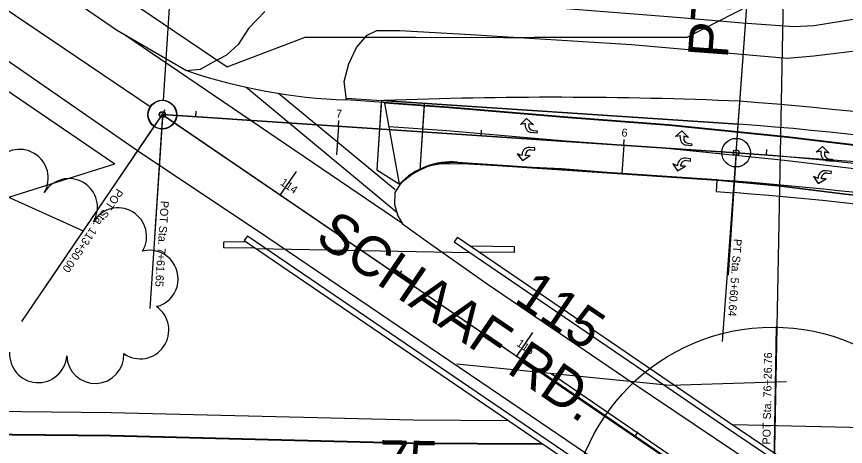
# Model space of a CAD drawing. Extents: x -25029 to 2274964, y -81170 to 687028.
# Drawn here: x -9592.2 to -9302.4, y -65989.8 to -65839.7 of the extents above; entities that cross this region are included whole.
import ezdxf

# ---------------------------------------------------------------- set-up
doc = ezdxf.new("R2010")
doc.units = 0
for name, color, linetype in [('81911BEA - RW_X_Fee_RW', 7, 'Continuous'), ('AP_X_Lights', 7, 'Continuous'), ('BD_X_Canopy', 7, 'Continuous'), ('BR_X_Rail_Object', 7, 'Continuous'), ('GE_X_CL_100', 7, 'Continuous'), ('GE_X_CL_20', 7, 'Continuous'), ('GK_Visualization', 7, 'Continuous'), ('MT_P_Edge_Line', 7, 'Continuous'), ('PM_P_Cells', 7, 'Continuous'), ('PM_P_Crosswalk', 7, 'Continuous'), ('PM_P_Stop_Line', 7, 'Continuous'), ('PV_X_EOP', 7, 'Continuous'), ('TREES', 7, 'Continuous')]:
    doc.layers.add(name, color=color, linetype=linetype)

msp = doc.modelspace()

# ---------------------------------------------------------------- linework, layer by layer
at = {"layer": '81911BEA - RW_X_Fee_RW'}
for p, q in [((-9686.96, -65803.51), (-9557.87, -65891.11)), ((-9322.91, -65829.13), (-9357.81, -65847.08)), ((-9518.59, -65857.34), (-9491.28, -65846.9)), ((-9491.28, -65846.9), (-9452.67, -65846.95)), ((-9357.81, -65847.08), (-9411.19, -65847.01))]:
    msp.add_line(p, q, dxfattribs=at)
for points in [[(-9662.2, -65759.89), (-9646.44, -65770.58), (-9584.05, -65812.92), (-9536.89, -65844.92), (-9518.59, -65857.34)], [(-9452.67, -65846.95), (-9421.92, -65846.99), (-9411.19, -65847.01)], [(-9653.27, -65921.16), (-9633.59, -65914.96), (-9557.87, -65891.11)]]:
    msp.add_lwpolyline(points, dxfattribs=at)
at = {"layer": 'AP_X_Lights'}
for p, q in [((-9339.91, -65877.29), (-9464.63, -65869.03)), ((-9449.66, -65870.02), (-9451.2, -65893.34)), ((-9341.23, -65897.25), (-9347.32, -65896.84))]:
    msp.add_line(p, q, dxfattribs=at)
for radius in [1155.94, 1135.94]:
    msp.add_arc((-9425.07, -67030.09), radius, 75.60806, 85.77111, dxfattribs=at)
at = {"layer": 'BD_X_Canopy'}
for p, q in [((-9318.64, -65557.91), (-9327.75, -66019.23)), ((-9340.57, -65887.27), (-9336.07, -65826.51)), ((-9476.8, -65868.23), (-9339.91, -65877.29)), ((-9541.32, -65873.98), (-9590.49, -65946.28)), ((-9541.14, -65873.99), (-9543.97, -65916.81)), ((-9541.14, -65873.99), (-9340.57, -65887.27)), ((-9340.57, -65887.27), (-9343.4, -65930.09)), ((-9340.57, -65887.27), (-9238.94, -65894.78)), ((-9341.3, -65897.24), (-9429.65, -65891.53))]:
    msp.add_line(p, q, dxfattribs=at)
msp.add_circle((-9327.75, -66019.23), 71.03, dxfattribs=at)
for radius in [1155.94, 1135.94]:
    msp.add_arc((-9425.07, -67030.09), radius, 75.60806, 85.77111, dxfattribs=at)
at = {"layer": 'BR_X_Rail_Object'}
for p, q in [((-9519.76, -65920.54), (-9519.73, -65918.54)), ((-9511.74, -65918.58), (-9519.73, -65918.45)), ((-9511.49, -65916.33), (-9512.61, -65917.98)), ((-9438.06, -65916.77), (-9439.18, -65918.42)), ((-9508.72, -65920.63), (-9519.76, -65920.45)), ((-9508.52, -65920.77), (-9433.82, -65922.08)), ((-9418.03, -65920.17), (-9433.44, -65919.92)), ((-9418.06, -65922.17), (-9418.03, -65920.17)), ((-9418.06, -65922.17), (-9430.43, -65921.97))]:
    msp.add_line(p, q, dxfattribs=at)
for points in [[(-9512.61, -65917.98), (-9327.15, -66044.08), (-9234.24, -66106.94)], [(-9511.49, -65916.33), (-9326.03, -66042.43), (-9233.12, -66105.29)], [(-9439.18, -65918.42), (-9344.59, -65982.84), (-9233.73, -66057.66), (-9164.06, -66105.29)], [(-9438.06, -65916.77), (-9343.47, -65981.19), (-9232.61, -66056.01), (-9162.94, -66103.64)]]:
    msp.add_lwpolyline(points, dxfattribs=at)
at = {"layer": 'GE_X_CL_100'}
for p, q in [((-9540.81, -65869), (-9526.18, -65648.13)), ((-9340.2, -65882.28), (-9324.96, -65676.16)), ((-9794.81, -65812.96), (-9568.93, -65914.57)), ((-9340.57, -65887.27), (-9541.14, -65873.99)), ((-9541.14, -65873.99), (-9327.75, -66019.23)), ((-9544.13, -65878.11), (-9568.93, -65914.57)), ((-9479.63, -65878.06), (-9480.29, -65888.04)), ((-9379.84, -65884.67), (-9380.51, -65894.65)), ((-9499.97, -65902.1), (-9494.35, -65893.83)), ((-9417.28, -65958.33), (-9411.66, -65950.06))]:
    msp.add_line(p, q, dxfattribs=at)
msp.add_lwpolyline([(-9807.69, -65717.7), (-9721.41, -65760.47), (-9712.13, -65765.01), (-9702.78, -65769.77), (-9693.51, -65774.7), (-9684.34, -65779.79), (-9675.25, -65785.02), (-9662.57, -65792.65), (-9650.04, -65800.45), (-9637.61, -65808.44), (-9625.31, -65816.62), (-9613.13, -65824.99), (-9601.3, -65833.38), (-9545.45, -65871.16)], dxfattribs=at)
for centre in [(-9541.32, -65873.98), (-9541.14, -65873.99), (-9340.57, -65887.27)]:
    msp.add_circle(centre, 5, dxfattribs=at)
msp.add_arc((-9425.07, -67030.09), 1145.94, 75.60806, 85.77111, dxfattribs=at)
at = {"layer": 'GE_X_CL_20'}
for p, q in [((-9541.88, -65874.8), (-9581.95, -65933.72)), ((-9541.2, -65874.99), (-9545.62, -65941.72)), ((-9541.32, -65873.98), (-9540.19, -65872.32)), ((-9541.32, -65873.98), (-9327.75, -66019.23)), ((-9541.32, -65873.98), (-9327.75, -66019.23)), ((-9340.57, -65887.27), (-9541.14, -65873.99)), ((-9529.52, -65874.76), (-9529.38, -65872.76)), ((-9479.63, -65878.06), (-9479.49, -65876.07)), ((-9429.74, -65881.36), (-9429.6, -65879.37)), ((-9379.84, -65884.67), (-9379.71, -65882.67)), ((-9329.96, -65888.1), (-9329.8, -65886.11)), ((-9340.64, -65888.27), (-9345.44, -65953.25)), ((-9499.97, -65902.1), (-9498.85, -65900.44)), ((-9458.63, -65930.21), (-9457.5, -65928.56)), ((-9327.73, -66018.23), (-9326.41, -65947.89)), ((-9327.73, -66018.23), (-9326.41, -65947.89)), ((-9417.28, -65958.33), (-9416.16, -65956.68)), ((-9375.94, -65986.45), (-9374.82, -65984.8))]:
    msp.add_line(p, q, dxfattribs=at)
for centre in [(-9541.32, -65873.98), (-9541.14, -65873.99), (-9340.57, -65887.27)]:
    msp.add_circle(centre, 1, dxfattribs=at)
msp.add_arc((-9425.07, -67030.09), 1145.94, 75.60806, 85.77111, dxfattribs=at)
at = {"layer": 'GK_Visualization'}
for p, q in [((-9541.38, -65874.04), (-9541.25, -65873.91)), ((-9541.38, -65873.91), (-9541.25, -65874.04)), ((-9541.2, -65874.06), (-9541.07, -65873.92)), ((-9541.2, -65873.92), (-9541.07, -65874.06)), ((-9340.57, -65887.27), (-9541.14, -65873.99)), ((-9340.49, -65887.27), (-9340.64, -65887.27)), ((-9340.63, -65887.34), (-9340.5, -65887.2)), ((-9340.63, -65887.2), (-9340.5, -65887.34)), ((-9340.57, -65887.19), (-9340.57, -65887.35))]:
    msp.add_line(p, q, dxfattribs=at)
msp.add_arc((-9425.07, -67030.09), 1145.94, 75.60806, 85.77111, dxfattribs=at)
msp.add_arc((-9425.07, -67030.09), 1145.94, 75.60806, 85.77111, dxfattribs=at)
at = {"layer": 'MT_P_Edge_Line'}
for p, q in [((-9438.04, -65890.59), (-9347.31, -65896.59)), ((-9348.39, -65896.62), (-9325.74, -65898.72)), ((-9325.73, -65898.72), (-9302.41, -65901.66)), ((-9302.42, -65901.66), (-9280.74, -65903.73))]:
    msp.add_line(p, q, dxfattribs=at)
for points in [[(-8930.11, -65963.87), (-8965.18, -65955.71), (-9003.64, -65946.46), (-9044.16, -65936.81), (-9088.94, -65926.35), (-9118.46, -65918.47), (-9144.38, -65912.62), (-9168.86, -65906.94), (-9192.25, -65901.72), (-9218.25, -65896.42), (-9241.32, -65892.24), (-9264.22, -65889.24), (-9294.48, -65885.33), (-9322.74, -65881.97), (-9364.11, -65877.75), (-9399.43, -65875.15), (-9441.16, -65871.61), (-9463.42, -65870.03)], [(-9265.83, -65897.2), (-9295.47, -65893.37), (-9323.63, -65890.02), (-9364.81, -65885.82), (-9400.07, -65883.22), (-9441.79, -65879.69), (-9461.91, -65878.25)], [(-9748.37, -65984.14), (-9674.12, -65984.98), (-9559.29, -65986.2), (-9453.62, -65988.81), (-9408.41, -65989.09)]]:
    msp.add_lwpolyline(points, dxfattribs=at)
msp.add_arc((-9440.12, -65915.8), 25.3, 85.2737, 135.8131, dxfattribs=at)
at = {"layer": 'PM_P_Cells'}
for p, q in [((-9415.99, -65877.43), (-9413.9, -65875.34)), ((-9414.28, -65877.06), (-9415.99, -65877.43)), ((-9415.99, -65877.43), (-9415.99, -65877.43)), ((-9414.32, -65877.56), (-9414.28, -65877.06)), ((-9413.9, -65875.34), (-9411.43, -65877.54)), ((-9413.08, -65877.16), (-9413.13, -65877.68)), ((-9411.43, -65877.54), (-9413.08, -65877.16)), ((-9410.01, -65877.91), (-9410.01, -65877.91)), ((-9410.21, -65880.4), (-9412.07, -65880.25)), ((-9411.55, -65879.54), (-9410.15, -65879.65)), ((-9410.15, -65879.65), (-9410.21, -65880.4)), ((-9361.76, -65881.64), (-9359.56, -65879.67)), ((-9359.56, -65879.67), (-9357.21, -65882)), ((-9360.03, -65881.37), (-9361.76, -65881.64)), ((-9361.76, -65881.64), (-9361.76, -65881.64)), ((-9360.09, -65881.86), (-9360.03, -65881.37)), ((-9358.84, -65881.53), (-9358.91, -65882.05)), ((-9357.21, -65882), (-9358.84, -65881.53)), ((-9355.81, -65882.44), (-9355.81, -65882.44)), ((-9410.94, -65885.59), (-9412.8, -65885.47)), ((-9412.39, -65886.25), (-9410.99, -65886.34)), ((-9410.99, -65886.34), (-9410.94, -65885.59)), ((-9356.14, -65884.92), (-9357.99, -65884.67)), ((-9357.43, -65883.99), (-9356.04, -65884.17)), ((-9356.04, -65884.17), (-9356.14, -65884.92)), ((-9312.55, -65887.06), (-9310.35, -65885.08)), ((-9310.35, -65885.08), (-9308, -65887.42)), ((-9417.09, -65887.69), (-9417.09, -65887.69)), ((-9415.45, -65888.3), (-9417.09, -65887.69)), ((-9417.09, -65887.69), (-9415.33, -65890.06)), ((-9415.42, -65887.8), (-9415.45, -65888.3)), ((-9415.33, -65890.06), (-9412.56, -65888.24)), ((-9414.25, -65888.38), (-9414.22, -65887.85)), ((-9412.56, -65888.24), (-9414.25, -65888.38)), ((-9411.11, -65888.09), (-9411.11, -65888.09)), ((-9356.47, -65889.45), (-9358.32, -65889.22)), ((-9356.57, -65890.19), (-9356.47, -65889.45)), ((-9310.82, -65886.78), (-9312.55, -65887.06)), ((-9312.55, -65887.06), (-9312.55, -65887.06)), ((-9310.89, -65887.28), (-9310.82, -65886.78)), ((-9309.63, -65886.94), (-9309.7, -65887.47)), ((-9308, -65887.42), (-9309.63, -65886.94)), ((-9308.22, -65889.4), (-9306.84, -65889.59)), ((-9306.84, -65889.59), (-9306.94, -65890.33)), ((-9306.61, -65887.85), (-9306.61, -65887.85)), ((-9362.74, -65891.19), (-9362.74, -65891.19)), ((-9361.13, -65891.89), (-9362.74, -65891.19)), ((-9362.74, -65891.19), (-9361.11, -65893.66)), ((-9361.07, -65891.39), (-9361.13, -65891.89)), ((-9361.11, -65893.66), (-9358.24, -65892)), ((-9359.94, -65892.04), (-9359.88, -65891.51)), ((-9358.24, -65892), (-9359.94, -65892.04)), ((-9357.95, -65890.02), (-9356.57, -65890.19)), ((-9356.78, -65891.93), (-9356.78, -65891.93)), ((-9306.94, -65890.33), (-9308.78, -65890.09)), ((-9307.27, -65893.8), (-9309.12, -65893.57)), ((-9308.75, -65894.37), (-9307.36, -65894.55)), ((-9307.36, -65894.55), (-9307.27, -65893.8)), ((-9313.53, -65895.54), (-9313.53, -65895.54)), ((-9311.93, -65896.24), (-9313.53, -65895.54)), ((-9313.53, -65895.54), (-9311.91, -65898.01)), ((-9311.87, -65895.75), (-9311.93, -65896.24)), ((-9311.91, -65898.01), (-9309.04, -65896.35)), ((-9310.74, -65896.39), (-9310.67, -65895.87)), ((-9309.04, -65896.35), (-9310.74, -65896.39)), ((-9307.58, -65896.28), (-9307.58, -65896.28))]:
    msp.add_line(p, q, dxfattribs=at)
for centre, radius, start, end in [((-9411.87, -65877.8), 2.46, 174.5294, 265.4379), ((-9411.41, -65877.82), 1.72, 175.4379, 265.4379), ((-9357.66, -65882.23), 2.46, 171.4505, 262.359), ((-9357.2, -65882.28), 1.72, 172.359, 262.359), ((-9412.96, -65887.93), 2.46, 86.2132, 177.1217), ((-9412.5, -65887.97), 1.72, 86.2132, 176.2132), ((-9358.62, -65891.66), 2.46, 82.8938, 173.8023), ((-9308.46, -65887.65), 2.46, 171.4505, 262.359), ((-9308, -65887.7), 1.72, 172.359, 262.359), ((-9358.17, -65891.73), 1.72, 82.8938, 172.8938), ((-9309.42, -65896.01), 2.46, 82.8938, 173.8023), ((-9308.96, -65896.08), 1.72, 82.8938, 172.8938)]:
    msp.add_arc(centre, radius, start, end, dxfattribs=at)
at = {"layer": 'PM_P_Crosswalk'}
for p, q in [((-9459.21, -65908.11), (-9512.04, -65864.39)), ((-9459.85, -65900.24), (-9500.54, -65866.57))]:
    msp.add_line(p, q, dxfattribs=at)
at = {"layer": 'PM_P_Stop_Line'}
for p, q in [((-9458.26, -65898.17), (-9463.42, -65870.03)), ((-9438.21, -65961.06), (-9363.72, -65968.51)), ((-9408.25, -65964.06), (-9270.83, -66057.92)), ((-9405.29, -65964.35), (-9269.18, -66057.31)), ((-9363.72, -65968.51), (-9322.92, -65967.23))]:
    msp.add_line(p, q, dxfattribs=at)
at = {"layer": 'PV_X_EOP'}
for p, q in [((-9554.15, -65846.24), (-9457.5, -65911.74)), ((-9464.63, -65869.03), (-9465.29, -65879.01)), ((-9464.67, -65869.69), (-9466.23, -65893.21)), ((-9449.71, -65870.76), (-9451.2, -65893.34)), ((-9465.29, -65879.01), (-9466.23, -65893.21)), ((-9448.85, -65892.12), (-9453.75, -65894.81)), ((-9444.47, -65891.28), (-9448.85, -65892.12)), ((-9436.12, -65891.18), (-9444.47, -65891.28)), ((-9438.05, -65890.84), (-9347.32, -65896.84)), ((-9421.92, -65891.93), (-9436.12, -65891.18)), ((-9401.65, -65892.92), (-9421.92, -65891.93)), ((-9466.23, -65893.21), (-9458.08, -65898.34)), ((-9466.23, -65893.21), (-9458.08, -65898.34)), ((-9453.75, -65894.81), (-9457.78, -65897.87)), ((-9375.69, -65894.98), (-9401.65, -65892.92)), ((-9348.41, -65896.86), (-9375.69, -65894.98)), ((-9457.78, -65897.87), (-9459.87, -65901.19)), ((-9325.76, -65898.96), (-9348.41, -65896.86)), ((-9347.32, -65896.84), (-9347.59, -65900.83)), ((-9347.59, -65900.83), (-9341.49, -65901.24)), ((-9302.44, -65901.9), (-9325.76, -65898.96)), ((-9459.87, -65901.19), (-9459.99, -65905.4)), ((-9280.76, -65903.97), (-9302.44, -65901.9)), ((-9459.99, -65905.4), (-9458.86, -65909.3)), ((-9458.86, -65909.3), (-9457.29, -65912.11)), ((-9457.29, -65912.11), (-9448.09, -65918.65)), ((-9448.09, -65918.65), (-9427.65, -65933.11)), ((-9427.65, -65933.11), (-9376.94, -65967.49)), ((-9376.94, -65967.49), (-9317.33, -66007.44)), ((-9131.26, -65987.03), (-9341.78, -65982.33))]:
    msp.add_line(p, q, dxfattribs=at)
for points in [[(-9748.36, -65763.74), (-9722.73, -65775.77), (-9701.85, -65786.66), (-9687.1, -65794.74), (-9673.74, -65803.06), (-9655.44, -65814.63), (-9630.58, -65831.35), (-9595.84, -65854.71), (-9549.88, -65886.47), (-9504.29, -65916.9), (-9408.81, -65981.49), (-9279.48, -66069.33)], [(-9505.42, -65837.97), (-9511.04, -65843.96), (-9514.72, -65849.51), (-9518.76, -65853.26), (-9523.39, -65855.61), (-9527.95, -65858.18), (-9532.79, -65858.73), (-9557.24, -65844.43), (-9586.61, -65824.19)], [(-9295.29, -65840.12), (-9313.32, -65842.99), (-9320.37, -65843.27), (-9338.35, -65842), (-9361.42, -65840.02), (-9400.05, -65836.99)], [(-9294.44, -65885.08), (-9322.71, -65881.72), (-9364.08, -65877.5), (-9399.41, -65874.9), (-9441.14, -65871.36), (-9476.83, -65868.82), (-9477.61, -65862.45), (-9475.98, -65856.21), (-9473.33, -65850.49), (-9469.55, -65846.25), (-9466.19, -65844.55), (-9458.18, -65844.57), (-9433.45, -65846.04), (-9377.15, -65849.44), (-9322.68, -65854.25), (-9313.41, -65853.48), (-9290.35, -65850.69)], [(-9748.27, -65975.9), (-9674.03, -65976.74), (-9559.14, -65977.96), (-9453.49, -65980.57), (-9420.27, -65980.77)], [(-9748.36, -65983.89), (-9674.11, -65984.73), (-9559.28, -65985.95), (-9453.61, -65988.56), (-9408.4, -65988.84)]]:
    msp.add_lwpolyline(points, dxfattribs=at)
for centre, radius, start, end in [((-9470.54, -65676.73), 192.2, 251.2177, 268.124), ((-9404.28, -67395.73), 1527.8, 87.56005, 92.23095), ((-9425.07, -67030.09), 1163.94, 75.60806, 85.77111), ((-9440.12, -65915.8), 25.05, 85.2737, 135.8131), ((-9425.07, -67030.09), 1131.94, 75.60806, 85.77111)]:
    msp.add_arc(centre, radius, start, end, dxfattribs=at)
at = {"layer": 'TREES'}
for centre, start, end in [((-9591.11, -65896.13), 329.3109, 149.3109), ((-9573.91, -65906.34), 329.3109, 149.3109), ((-9556.71, -65916.55), 329.3109, 149.3109), ((-9545.68, -65931.35), 284.0861, 104.0861), ((-9548.96, -65949.25), 235.1447, 55.1447), ((-9584.63, -65957.58), 176.0071, 356.0071), ((-9564.67, -65957.87), 182.3307, 2.3307)]:
    msp.add_arc(centre, 10, start, end, dxfattribs=at)

# ---------------------------------------------------------------- texts
at = {"layer": 'GE_X_CL_100'}
for s, rotation, p in [('PT Sta. 5+60.64', 85.7711, (-9343.51, -65854.56)), ('SCHAAF RD.', 325.7803, (-9488.28, -65918.18)), ('115', 325.7803, (-9418.73, -65939.21)), ('75', 358.9239, (-9465.5, -66001.64))]:
    msp.add_text(s, height=14, rotation=rotation, dxfattribs=at).set_placement(p)
at = {"layer": 'GE_X_CL_20'}
for s, rotation, p in [('7', 356.212, (-9480.56, -65874.99)), ('6', 356.212, (-9380.72, -65881.6)), ('114', 325.7803, (-9500.24, -65898.29)), ('POT Sta. 113+50.00', 235.7803, (-9557.03, -65899.57)), ('POT Sta. 7+61.65', 266.212, (-9541.72, -65904.02)), ('PT Sta. 5+60.64', 265.7711, (-9341.38, -65917.29)), ('115', 325.7803, (-9417.57, -65954.51)), ('POT Sta. 76+26.76', 88.9239, (-9328.59, -65989.2)), ('POT Sta. 76+26.76', 88.9247, (-9328.59, -65989.2))]:
    msp.add_text(s, height=2.8, rotation=rotation, dxfattribs=at).set_placement(p)
at = {"layer": 'GK_Visualization'}
for s, p in [('72', (-9541.32, -65873.98)), ('71', (-9541.14, -65873.99)), ('70', (-9340.57, -65887.27))]:
    msp.add_text(s, height=0.14, dxfattribs=at).set_placement(p)

doc.saveas('drawing.dxf')
